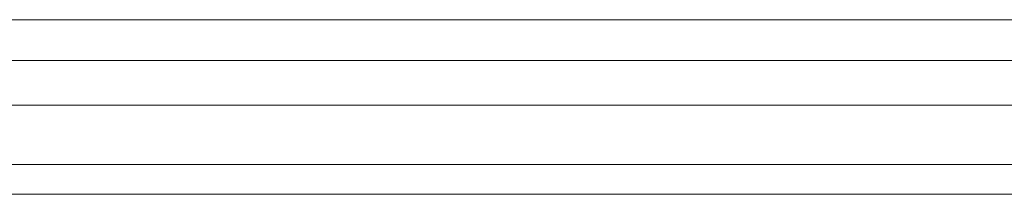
# Model space of a CAD drawing. Header units: metres. Extents: x -3.6 to 84.5, y -11 to 16.8.
# Tile 577 of 656: x 61.0994 to 61.3643, y -0.181 to -0.134. Entities that reach past the tile are written whole.
import ezdxf

# ---------------------------------------------------------------- set-up
doc = ezdxf.new("R2010")
doc.units = ezdxf.units.M
doc.header["$MEASUREMENT"] = 0
doc.layers.add('301 - Elemente.Linie', color=7, linetype='Continuous')

msp = doc.modelspace()

# ---------------------------------------------------------------- linework, layer by layer
at = {"layer": '301 - Elemente.Linie', "color": 7, "linetype": 'Continuous', "lineweight": 5}
for p, q in [((61.54499, -0.134), (59.54399, -0.134)), ((61.55799, -0.145), (59.53099, -0.145)), ((59.53099, -0.157), (61.54849, -0.157)), ((61.54849, -0.157), (59.53099, -0.157)), ((59.53099, -0.173), (61.54849, -0.173)), ((61.54849, -0.173), (59.53099, -0.173)), ((59.53099, -0.181), (61.55799, -0.181)), ((61.55799, -0.181), (59.53099, -0.181))]:
    msp.add_line(p, q, dxfattribs=at)

doc.saveas('drawing.dxf')
